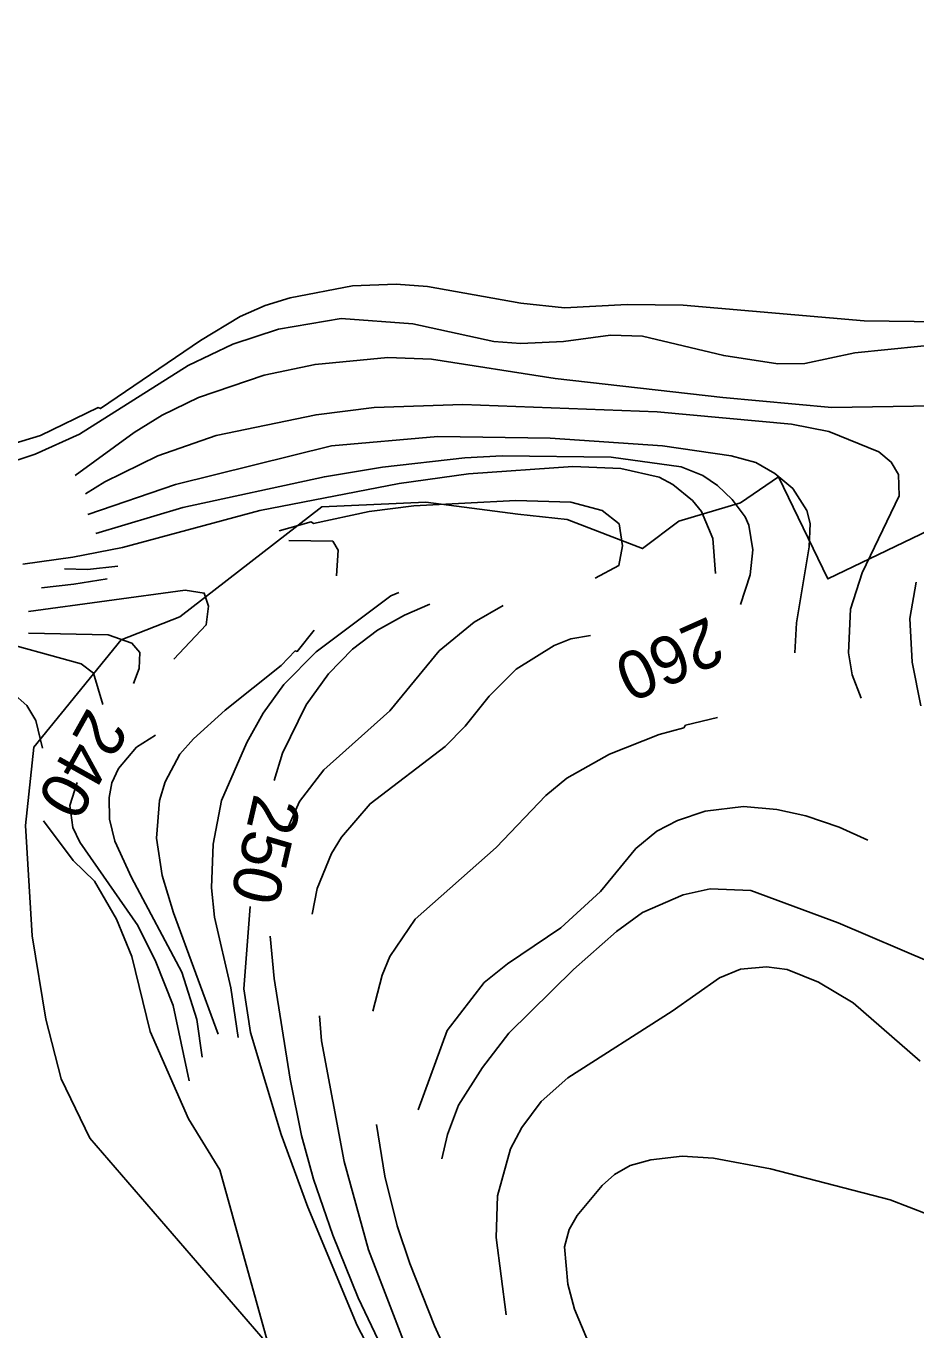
# Model space of a CAD drawing. Extents: x -662620 to -656370, y -1067090 to -1062990.
# Drawn here: x -656834.8 to -656590.3, y -1065565.4 to -1065207 of the extents above; entities that cross this region are included whole.
import ezdxf

# ---------------------------------------------------------------- set-up
doc = ezdxf.new("R2010")
doc.units = 0
for name, color, linetype in [('Ochr__pás__vod__zdroje_II__stupně', 7, 'Continuous'), ('VRSTEVNICE_ZDŮRAZNĚNÁ', 7, 'Continuous'), ('VRSTEVNICE_ZDŮRAZNĚNÁ_-_POPIS', 7, 'Continuous'), ('VRSTEVNICE_ZÁKLADNÍ', 7, 'Continuous')]:
    doc.layers.add(name, color=color, linetype=linetype)

msp = doc.modelspace()

# ---------------------------------------------------------------- linework, layer by layer
at = {"layer": 'Ochr__pás__vod__zdroje_II__stupně'}
msp.add_lwpolyline([(-656582.01, -1065343.4), (-656614.49, -1065358.97), (-656628.06, -1065330.94), (-656638.51, -1065338.06), (-656655.45, -1065343.08), (-656665.44, -1065350.63), (-656686.1, -1065342.64), (-656699.67, -1065341.21), (-656724.95, -1065337.89), (-656753.58, -1065339.13), (-656792.56, -1065369.36), (-656808.69, -1065375.77), (-656832.7, -1065405.26), (-656835.04, -1065426.76), (-656833.17, -1065457.14), (-656829.43, -1065480.04), (-656825.22, -1065496.4), (-656817.28, -1065512.76), (-656765.08, -1065573.17)], dxfattribs=at)
at = {"layer": 'VRSTEVNICE_ZDŮRAZNĚNÁ'}
for points in [[(-657107.61, -1065201.95), (-657095.32, -1065217.82), (-657065.87, -1065251.26), (-657043.15, -1065271.56), (-657013.7, -1065293.43), (-656984.26, -1065322.87), (-656976.68, -1065329.73), (-656963.96, -1065339.74), (-656944.53, -1065352.17), (-656935.52, -1065356.32), (-656925.23, -1065360.04), (-656911.51, -1065363.61), (-656871.77, -1065371.76), (-656845.76, -1065375.19), (-656819.74, -1065382.33), (-656816.31, -1065384.91), (-656813.74, -1065393.48)], [(-656841.47, -1065327.73), (-656832.32, -1065324.73), (-656820.17, -1065319.16), (-656790.29, -1065300.32), (-656778.01, -1065294.43), (-656765.43, -1065290.28), (-656748.28, -1065287.43), (-656728.55, -1065288.86), (-656706.26, -1065293.72), (-656698.82, -1065294.29), (-656687.1, -1065293.72), (-656674.24, -1065292), (-656665.38, -1065292.29), (-656643.08, -1065297.57), (-656628.21, -1065299.86), (-656620.78, -1065299.72), (-656607.06, -1065296.86), (-656570.75, -1065293.14)], [(-656645.31, -1065357.52), (-656646.08, -1065347.83), (-656649.22, -1065340.45), (-656651.66, -1065337.45), (-656657.09, -1065333.02), (-656660.8, -1065331.02), (-656671.4, -1065328.6), (-656684.57, -1065328.11), (-656713.25, -1065330.05), (-656732.27, -1065332.74), (-656770.58, -1065340.17), (-656808.31, -1065350.32), (-656822.03, -1065353.03), (-656835.75, -1065354.89)], [(-656766.64, -1065414.44), (-656764.32, -1065406.92), (-656757.85, -1065393.63), (-656751.71, -1065385.05), (-656745.13, -1065378.33), (-656738.27, -1065373.04), (-656730.84, -1065368.9), (-656723.84, -1065365.9)], [(-656830.02, -1065425.47), (-656821.89, -1065436.36), (-656816.03, -1065442.08), (-656810.03, -1065452.51), (-656805.74, -1065462.81), (-656800.73, -1065483.39), (-656790.16, -1065507.4), (-656781.58, -1065521.41), (-656761.57, -1065593.45), (-656752.99, -1065614.03), (-656747.85, -1065624.32), (-656739.42, -1065638.33), (-656726.55, -1065656.48), (-656710.54, -1065683.78), (-656700.4, -1065704.36), (-656687.1, -1065735.24), (-656676.81, -1065754.25)], [(-656585.91, -1065464.52), (-656611.63, -1065453.51), (-656635.65, -1065444.65), (-656646.8, -1065444.22), (-656654.23, -1065445.8), (-656665.38, -1065450.66), (-656672.52, -1065455.94), (-656684.39, -1065466.38), (-656702.11, -1065483.82), (-656709.4, -1065493.25), (-656715.98, -1065503.68), (-656718.98, -1065511.69), (-656720.55, -1065518.41)], [(-656572.42, -1065797.96), (-656579.47, -1065791.41), (-656585.19, -1065784.98), (-656592.77, -1065774.4), (-656601.91, -1065759.96), (-656612.49, -1065747.53), (-656627.07, -1065732.38), (-656647.08, -1065709.22), (-656667.24, -1065687.92), (-656678.53, -1065674.77), (-656701.4, -1065642.76), (-656717.69, -1065621.46), (-656727.7, -1065600.31), (-656733.98, -1065583.15), (-656743.8, -1065564.25), (-656757.43, -1065531.7), (-656764.71, -1065511.69), (-656773.15, -1065483.67), (-656775.01, -1065471.67), (-656773.26, -1065448.99)]]:
    msp.add_lwpolyline(points, dxfattribs=at)
at = {"layer": 'VRSTEVNICE_ZÁKLADNÍ'}
for points in [[(-657123.9, -1065192.09), (-657070.16, -1065254.84), (-657050.72, -1065272.99), (-657028.43, -1065291.29), (-656995.27, -1065323.16), (-656970.68, -1065344.03), (-656964.68, -1065348.32), (-656952.67, -1065355.18), (-656936.66, -1065362.18), (-656910.65, -1065369.9), (-656872.63, -1065378.47), (-656844.61, -1065387.05), (-656838.61, -1065390.34), (-656834.61, -1065393.77), (-656832.18, -1065397.91), (-656830.32, -1065405.49)], [(-657123.9, -1065192.09), (-657070.16, -1065254.84), (-657050.72, -1065272.99), (-657028.43, -1065291.29), (-656995.27, -1065323.16), (-656970.68, -1065344.03), (-656964.68, -1065348.32), (-656952.67, -1065355.18), (-656936.66, -1065362.18), (-656910.65, -1065369.9), (-656872.63, -1065378.47), (-656844.61, -1065387.05), (-656838.61, -1065390.34), (-656834.61, -1065393.77), (-656832.18, -1065397.91), (-656830.32, -1065405.49)], [(-656563.32, -1065288.57), (-656604.49, -1065288), (-656654.23, -1065283.71), (-656669.66, -1065283.57), (-656686.82, -1065284.42), (-656698.82, -1065283.14), (-656724.55, -1065278.56), (-656733.13, -1065277.99), (-656745.13, -1065278.42), (-656762.29, -1065281.71), (-656769.15, -1065283.85), (-656776.01, -1065286.85), (-656786.87, -1065293.43), (-656814.43, -1065312.15), (-656815.03, -1065311.87), (-656830.89, -1065319.59), (-656845.19, -1065323.87)], [(-656563.32, -1065288.57), (-656604.49, -1065288), (-656654.23, -1065283.71), (-656669.66, -1065283.57), (-656686.82, -1065284.42), (-656698.82, -1065283.14), (-656724.55, -1065278.56), (-656733.13, -1065277.99), (-656745.13, -1065278.42), (-656762.29, -1065281.71), (-656769.15, -1065283.85), (-656776.01, -1065286.85), (-656786.87, -1065293.43), (-656814.43, -1065312.15), (-656815.03, -1065311.87), (-656830.89, -1065319.59), (-656845.19, -1065323.87)], [(-656585.34, -1065311.44), (-656613.35, -1065311.87), (-656643.36, -1065309.15), (-656689.39, -1065303.86), (-656723.41, -1065298.58), (-656735.41, -1065298.15), (-656755.42, -1065300), (-656769.43, -1065303.01), (-656787.44, -1065309.15), (-656797.45, -1065314.01), (-656805.17, -1065318.73), (-656821.32, -1065330.59)], [(-656585.34, -1065311.44), (-656613.35, -1065311.87), (-656643.36, -1065309.15), (-656689.39, -1065303.86), (-656723.41, -1065298.58), (-656735.41, -1065298.15), (-656755.42, -1065300), (-656769.43, -1065303.01), (-656787.44, -1065309.15), (-656797.45, -1065314.01), (-656805.17, -1065318.73), (-656821.32, -1065330.59)], [(-656818.54, -1065335.61), (-656813.17, -1065332.31), (-656798.59, -1065325.16), (-656782.58, -1065319.59), (-656755.14, -1065313.87), (-656739.13, -1065311.87), (-656714.83, -1065311.01), (-656661.38, -1065313.01), (-656624.5, -1065316.44), (-656614.21, -1065318.44), (-656600.49, -1065324.02), (-656597.05, -1065326.88), (-656595.05, -1065330.31), (-656594.91, -1065336.17), (-656605.06, -1065357.32), (-656608.2, -1065367.33), (-656608.78, -1065379.33), (-656607.78, -1065385.34), (-656605.35, -1065391.77)], [(-656818.54, -1065335.61), (-656813.17, -1065332.31), (-656798.59, -1065325.16), (-656782.58, -1065319.59), (-656755.14, -1065313.87), (-656739.13, -1065311.87), (-656714.83, -1065311.01), (-656661.38, -1065313.01), (-656624.5, -1065316.44), (-656614.21, -1065318.44), (-656600.49, -1065324.02), (-656597.05, -1065326.88), (-656595.05, -1065330.31), (-656594.91, -1065336.17), (-656605.06, -1065357.32), (-656608.2, -1065367.33), (-656608.78, -1065379.33), (-656607.78, -1065385.34), (-656605.35, -1065391.77)], [(-656623.57, -1065379.32), (-656623.07, -1065371.04), (-656619.64, -1065350.17), (-656619.35, -1065343.74), (-656620.21, -1065340.17), (-656624.07, -1065334.17), (-656629.07, -1065330.02), (-656634.22, -1065327.02), (-656641.08, -1065325.16), (-656659.95, -1065322.44), (-656690.82, -1065320.3), (-656721.69, -1065319.87), (-656750.85, -1065322.44), (-656793.73, -1065333.02), (-656817.89, -1065341.31)], [(-656623.57, -1065379.32), (-656623.07, -1065371.04), (-656619.64, -1065350.17), (-656619.35, -1065343.74), (-656620.21, -1065340.17), (-656624.07, -1065334.17), (-656629.07, -1065330.02), (-656634.22, -1065327.02), (-656641.08, -1065325.16), (-656659.95, -1065322.44), (-656690.82, -1065320.3), (-656721.69, -1065319.87), (-656750.85, -1065322.44), (-656793.73, -1065333.02), (-656817.89, -1065341.31)], [(-656815.71, -1065346.52), (-656791.73, -1065339.31), (-656752.85, -1065330.88), (-656736.84, -1065328.3), (-656714.26, -1065325.73), (-656703.97, -1065325.16), (-656674.05, -1065325.49), (-656654.8, -1065328.16), (-656648.8, -1065330.59), (-656644.8, -1065333.31), (-656640.79, -1065337.17), (-656637.22, -1065341.88), (-656636.22, -1065344.17), (-656635.08, -1065351.03), (-656635.79, -1065357.89), (-656638.51, -1065366.04)], [(-656815.71, -1065346.52), (-656791.73, -1065339.31), (-656752.85, -1065330.88), (-656736.84, -1065328.3), (-656714.26, -1065325.73), (-656703.97, -1065325.16), (-656674.05, -1065325.49), (-656654.8, -1065328.16), (-656648.8, -1065330.59), (-656644.8, -1065333.31), (-656640.79, -1065337.17), (-656637.22, -1065341.88), (-656636.22, -1065344.17), (-656635.08, -1065351.03), (-656635.79, -1065357.89), (-656638.51, -1065366.04)], [(-656765.29, -1065345.73), (-656756.51, -1065343.31), (-656755.85, -1065343.74), (-656740.56, -1065340.45), (-656728.27, -1065338.88), (-656700.25, -1065337.45), (-656685.1, -1065337.88), (-656676.53, -1065340.17), (-656671.81, -1065343.88), (-656670.95, -1065349.89), (-656671.95, -1065355.32), (-656678.38, -1065358.75)], [(-656765.29, -1065345.73), (-656756.51, -1065343.31), (-656755.85, -1065343.74), (-656740.56, -1065340.45), (-656728.27, -1065338.88), (-656700.25, -1065337.45), (-656685.1, -1065337.88), (-656676.53, -1065340.17), (-656671.81, -1065343.88), (-656670.95, -1065349.89), (-656671.95, -1065355.32), (-656678.38, -1065358.75)], [(-656762.64, -1065348.45), (-656750.57, -1065348.64), (-656749.02, -1065351.06), (-656749.53, -1065358.09)], [(-656762.64, -1065348.45), (-656750.57, -1065348.64), (-656749.02, -1065351.06), (-656749.53, -1065358.09)], [(-656824.28, -1065356.19), (-656817.94, -1065356.38), (-656809.62, -1065355.45)], [(-656824.28, -1065356.19), (-656817.94, -1065356.38), (-656809.62, -1065355.45)], [(-656830.61, -1065361.39), (-656821.7, -1065360.46), (-656812.59, -1065358.98)], [(-656830.61, -1065361.39), (-656821.7, -1065360.46), (-656812.59, -1065358.98)], [(-656588.91, -1065393.91), (-656591.34, -1065381.91), (-656591.91, -1065369.9), (-656590.19, -1065359.89)], [(-656588.91, -1065393.91), (-656591.34, -1065381.91), (-656591.91, -1065369.9), (-656590.19, -1065359.89)], [(-656794.22, -1065381.08), (-656785.3, -1065371.61), (-656784.73, -1065366.47), (-656785.87, -1065362.89), (-656791.16, -1065362.04), (-656834.18, -1065367.9)], [(-656794.22, -1065381.08), (-656785.3, -1065371.61), (-656784.73, -1065366.47), (-656785.87, -1065362.89), (-656791.16, -1065362.04), (-656834.18, -1065367.9)], [(-656776.59, -1065485.07), (-656778.58, -1065471.38), (-656783.01, -1065451.94), (-656783.87, -1065443.94), (-656783.44, -1065431.93), (-656781.15, -1065419.93), (-656774.15, -1065403.92), (-656769.72, -1065395.91), (-656764, -1065388.05), (-656755.14, -1065379.05), (-656734.56, -1065363.61), (-656732.41, -1065362.75)], [(-656776.59, -1065485.07), (-656778.58, -1065471.38), (-656783.01, -1065451.94), (-656783.87, -1065443.94), (-656783.44, -1065431.93), (-656781.15, -1065419.93), (-656774.15, -1065403.92), (-656769.72, -1065395.91), (-656764, -1065388.05), (-656755.14, -1065379.05), (-656734.56, -1065363.61), (-656732.41, -1065362.75)], [(-656703.7, -1065366.26), (-656711.69, -1065370.9), (-656721.26, -1065378.76), (-656734.84, -1065395.2), (-656753, -1065411.49), (-656759.71, -1065420.21), (-656763.14, -1065428.07)], [(-656703.7, -1065366.26), (-656711.69, -1065370.9), (-656721.26, -1065378.76), (-656734.84, -1065395.2), (-656753, -1065411.49), (-656759.71, -1065420.21), (-656763.14, -1065428.07)], [(-656834.18, -1065373.85), (-656812.31, -1065374.33), (-656805.74, -1065376.62), (-656803.59, -1065379.19), (-656803.74, -1065383.62), (-656805.31, -1065387.77)], [(-656834.18, -1065373.85), (-656812.31, -1065374.33), (-656805.74, -1065376.62), (-656803.59, -1065379.19), (-656803.74, -1065383.62), (-656805.31, -1065387.77)], [(-656755.64, -1065373.07), (-656760.29, -1065378.89), (-656760.86, -1065378.76), (-656764.71, -1065382.76), (-656780.15, -1065395.05), (-656788.87, -1065402.92), (-656792.59, -1065407.2), (-656796.59, -1065414.78), (-656798.16, -1065419.93), (-656799.02, -1065430.22), (-656797.45, -1065440.51), (-656794.3, -1065450.8), (-656782.01, -1065484.1)], [(-656755.64, -1065373.07), (-656760.29, -1065378.89), (-656760.86, -1065378.76), (-656764.71, -1065382.76), (-656780.15, -1065395.05), (-656788.87, -1065402.92), (-656792.59, -1065407.2), (-656796.59, -1065414.78), (-656798.16, -1065419.93), (-656799.02, -1065430.22), (-656797.45, -1065440.51), (-656794.3, -1065450.8), (-656782.01, -1065484.1)], [(-656756.17, -1065451.1), (-656754.88, -1065444.07), (-656750.85, -1065434.5), (-656748.14, -1065429.93), (-656740.27, -1065420.78), (-656719.69, -1065405.06), (-656714.12, -1065399.49), (-656707.54, -1065391.2), (-656700.11, -1065383.76), (-656689.68, -1065377.33), (-656685.1, -1065375.47), (-656679.68, -1065374.5)], [(-656756.17, -1065451.1), (-656754.88, -1065444.07), (-656750.85, -1065434.5), (-656748.14, -1065429.93), (-656740.27, -1065420.78), (-656719.69, -1065405.06), (-656714.12, -1065399.49), (-656707.54, -1065391.2), (-656700.11, -1065383.76), (-656689.68, -1065377.33), (-656685.1, -1065375.47), (-656679.68, -1065374.5)], [(-656644.8, -1065397.04), (-656653.58, -1065399.22), (-656654.09, -1065399.91), (-656660.8, -1065401.77), (-656674.53, -1065407.2), (-656686.25, -1065413.78), (-656691.96, -1065418.5), (-656705.65, -1065432.85), (-656727.87, -1065452.48), (-656734.84, -1065462.81), (-656736.99, -1065467.95), (-656739.56, -1065477.81)], [(-656644.8, -1065397.04), (-656653.58, -1065399.22), (-656654.09, -1065399.91), (-656660.8, -1065401.77), (-656674.53, -1065407.2), (-656686.25, -1065413.78), (-656691.96, -1065418.5), (-656705.65, -1065432.85), (-656727.87, -1065452.48), (-656734.84, -1065462.81), (-656736.99, -1065467.95), (-656739.56, -1065477.81)], [(-656786.4, -1065490.42), (-656787.87, -1065480.1), (-656792.02, -1065467.09), (-656805.88, -1065441.08), (-656810.45, -1065431.07), (-656811.88, -1065425.07), (-656812.03, -1065419.07), (-656811.31, -1065415.07), (-656809.45, -1065411.06), (-656804.45, -1065405.2), (-656799.31, -1065401.92)], [(-656786.4, -1065490.42), (-656787.87, -1065480.1), (-656792.02, -1065467.09), (-656805.88, -1065441.08), (-656810.45, -1065431.07), (-656811.88, -1065425.07), (-656812.03, -1065419.07), (-656811.31, -1065415.07), (-656809.45, -1065411.06), (-656804.45, -1065405.2), (-656799.31, -1065401.92)], [(-656820.76, -1065414.94), (-656822.83, -1065421.24), (-656822.03, -1065427.36), (-656820.03, -1065431.36), (-656804.16, -1065454.23), (-656799.16, -1065464.23), (-656794.45, -1065476.24), (-656790.01, -1065496.97)], [(-656820.76, -1065414.94), (-656822.83, -1065421.24), (-656822.03, -1065427.36), (-656820.03, -1065431.36), (-656804.16, -1065454.23), (-656799.16, -1065464.23), (-656794.45, -1065476.24), (-656790.01, -1065496.97)], [(-656727.07, -1065504.89), (-656719.12, -1065483.1), (-656708.97, -1065469.95), (-656702.54, -1065464.81), (-656687.82, -1065454.94), (-656676.95, -1065444.94), (-656667.24, -1065433.07), (-656661.52, -1065428.36), (-656655.8, -1065425.36), (-656648.23, -1065422.78), (-656637.65, -1065421.5), (-656628.5, -1065422.35), (-656620.5, -1065424.07), (-656611.35, -1065427.21), (-656603.49, -1065430.79)], [(-656727.07, -1065504.89), (-656719.12, -1065483.1), (-656708.97, -1065469.95), (-656702.54, -1065464.81), (-656687.82, -1065454.94), (-656676.95, -1065444.94), (-656667.24, -1065433.07), (-656661.52, -1065428.36), (-656655.8, -1065425.36), (-656648.23, -1065422.78), (-656637.65, -1065421.5), (-656628.5, -1065422.35), (-656620.5, -1065424.07), (-656611.35, -1065427.21), (-656603.49, -1065430.79)], [(-656767.72, -1065457.21), (-656766.69, -1065468.84), (-656762.29, -1065496.54), (-656759.14, -1065511.97), (-656755.85, -1065523.98), (-656750.57, -1065539.42), (-656743.56, -1065556.57), (-656724.41, -1065596.88), (-656705.4, -1065629.46), (-656680.81, -1065665.91), (-656665.09, -1065685.07), (-656637.79, -1065713.22), (-656626.36, -1065727.09)], [(-656767.72, -1065457.21), (-656766.69, -1065468.84), (-656762.29, -1065496.54), (-656759.14, -1065511.97), (-656755.85, -1065523.98), (-656750.57, -1065539.42), (-656743.56, -1065556.57), (-656724.41, -1065596.88), (-656705.4, -1065629.46), (-656680.81, -1065665.91), (-656665.09, -1065685.07), (-656637.79, -1065713.22), (-656626.36, -1065727.09)], [(-656589.05, -1065491.53), (-656607.49, -1065475.53), (-656617.07, -1065469.81), (-656625.64, -1065466.38), (-656631.36, -1065465.66), (-656638.51, -1065466.24), (-656644.22, -1065468.66), (-656657.23, -1065477.81), (-656685.96, -1065496.11), (-656693.25, -1065502.68), (-656698.54, -1065509.83), (-656701.68, -1065515.69), (-656705.26, -1065528.55), (-656705.68, -1065539.99), (-656702.89, -1065561.29)], [(-656589.05, -1065491.53), (-656607.49, -1065475.53), (-656617.07, -1065469.81), (-656625.64, -1065466.38), (-656631.36, -1065465.66), (-656638.51, -1065466.24), (-656644.22, -1065468.66), (-656657.23, -1065477.81), (-656685.96, -1065496.11), (-656693.25, -1065502.68), (-656698.54, -1065509.83), (-656701.68, -1065515.69), (-656705.26, -1065528.55), (-656705.68, -1065539.99), (-656702.89, -1065561.29)], [(-656754.21, -1065479.11), (-656753.62, -1065485.98), (-656747.42, -1065519.12), (-656740.7, -1065543.42), (-656729.7, -1065572.01), (-656716.98, -1065597.73), (-656703.97, -1065621.46), (-656683.53, -1065650.62), (-656668.81, -1065669.34), (-656645.51, -1065695.07), (-656615.78, -1065724.51), (-656599.49, -1065742.81), (-656589.19, -1065756.1), (-656576.61, -1065776.69), (-656570.47, -1065785.4), (-656562.47, -1065794.27), (-656551.46, -1065804.84), (-656547.03, -1065810.42), (-656543.03, -1065817.99)], [(-656754.21, -1065479.11), (-656753.62, -1065485.98), (-656747.42, -1065519.12), (-656740.7, -1065543.42), (-656729.7, -1065572.01), (-656716.98, -1065597.73), (-656703.97, -1065621.46), (-656683.53, -1065650.62), (-656668.81, -1065669.34), (-656645.51, -1065695.07), (-656615.78, -1065724.51), (-656599.49, -1065742.81), (-656589.19, -1065756.1), (-656576.61, -1065776.69), (-656570.47, -1065785.4), (-656562.47, -1065794.27), (-656551.46, -1065804.84), (-656547.03, -1065810.42), (-656543.03, -1065817.99)], [(-656562.08, -1065764.58), (-656567.62, -1065753.99), (-656575.47, -1065743.95), (-656588.19, -1065731.38), (-656629.36, -1065695.21), (-656646.8, -1065678.78), (-656666.95, -1065656.48), (-656678.1, -1065643.04), (-656687.67, -1065630.04), (-656704.25, -1065602.02), (-656714.98, -1065581.01), (-656722.55, -1065564.29), (-656729.41, -1065547.14), (-656732.84, -1065536.84), (-656736.27, -1065523.12), (-656738.56, -1065508.97)], [(-656562.08, -1065764.58), (-656567.62, -1065753.99), (-656575.47, -1065743.95), (-656588.19, -1065731.38), (-656629.36, -1065695.21), (-656646.8, -1065678.78), (-656666.95, -1065656.48), (-656678.1, -1065643.04), (-656687.67, -1065630.04), (-656704.25, -1065602.02), (-656714.98, -1065581.01), (-656722.55, -1065564.29), (-656729.41, -1065547.14), (-656732.84, -1065536.84), (-656736.27, -1065523.12), (-656738.56, -1065508.97)], [(-656556.32, -1065566.29), (-656557.89, -1065562), (-656563.61, -1065552), (-656568.47, -1065546.28), (-656575.33, -1065540.42), (-656586.91, -1065533.7), (-656597.34, -1065529.7), (-656630.22, -1065521.12), (-656645.94, -1065518.26), (-656654.51, -1065517.69), (-656663.09, -1065518.69), (-656668.81, -1065520.26), (-656673.1, -1065522.69), (-656676.53, -1065525.7), (-656683.39, -1065533.99), (-656685.53, -1065537.84), (-656686.82, -1065542.56), (-656685.96, -1065552.85), (-656684.1, -1065559.71), (-656679.1, -1065571.72)], [(-656556.32, -1065566.29), (-656557.89, -1065562), (-656563.61, -1065552), (-656568.47, -1065546.28), (-656575.33, -1065540.42), (-656586.91, -1065533.7), (-656597.34, -1065529.7), (-656630.22, -1065521.12), (-656645.94, -1065518.26), (-656654.51, -1065517.69), (-656663.09, -1065518.69), (-656668.81, -1065520.26), (-656673.1, -1065522.69), (-656676.53, -1065525.7), (-656683.39, -1065533.99), (-656685.53, -1065537.84), (-656686.82, -1065542.56), (-656685.96, -1065552.85), (-656684.1, -1065559.71), (-656679.1, -1065571.72)]]:
    msp.add_lwpolyline(points, dxfattribs=at)

# ---------------------------------------------------------------- texts
at = {"layer": 'VRSTEVNICE_ZDŮRAZNĚNÁ_-_POPIS'}
for s, rotation, p in [('260', 203.9056, (-656647.16, -1065369.13)), ('240', 240.7421, (-656817.75, -1065393.94)), ('250', 256.9657, (-656772.09, -1065417.7))]:
    msp.add_text(s, height=13.2, rotation=rotation, dxfattribs=at).set_placement(p)

doc.saveas('drawing.dxf')
